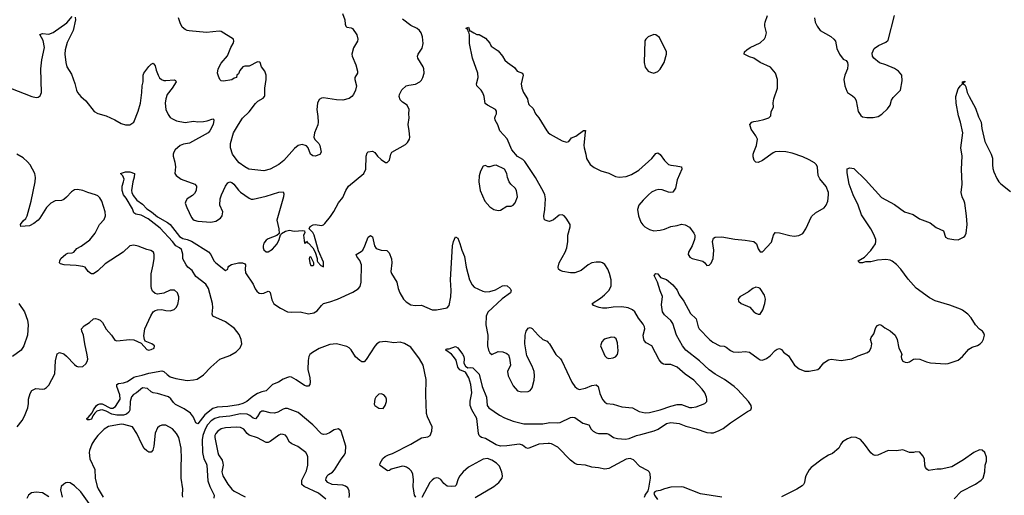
# Model space of a CAD drawing. Header units: inches. Extents: x 1771504 to 1971212, y 471788 to 643615.
# Tile 278 of 587: x 1805037 to 1814282, y 632029 to 636492. Entities that reach past the tile are written whole.
import ezdxf

# ---------------------------------------------------------------- set-up
doc = ezdxf.new("R2010")
doc.units = ezdxf.units.IN
doc.header["$MEASUREMENT"] = 0
doc.layers.add('B8603', color=7, linetype='Continuous')
doc.layers.add('B8613', color=7, linetype='Continuous')

msp = doc.modelspace()

# ---------------------------------------------------------------- linework, layer by layer
at = {"layer": 'B8603', "color": 5}
for points, elevation in [([(1804950, 635848.2), (1805150, 635772.4), (1805190, 635762.4), (1805210, 635763.8), (1805230, 635778.8), (1805241.3, 635810), (1805235.7, 636030), (1805245.9, 636114.1), (1805268.2, 636230), (1805255.9, 636295.9), (1805227, 636353), (1805250, 636363), (1805310, 636356.4), (1805350, 636370.4), (1805478, 636462), (1805530, 636521)], 460), ([(1805557.3, 636517.3), (1805560.5, 636490), (1805539.3, 636390), (1805482.9, 636277.1), (1805464.2, 636210), (1805461.3, 636170), (1805469.3, 636089.3), (1805480.3, 636050), (1805522, 635982), (1805553.9, 635893.9), (1805570.3, 635830.3), (1805580.4, 635810), (1805611.9, 635771.9), (1805656.3, 635730), (1805737.3, 635630), (1805770, 635612.7), (1805848.5, 635588.5), (1805930, 635553.4), (1805990, 635519.1), (1806030, 635504.9), (1806070, 635504), (1806109, 635530), (1806150, 635634.8), (1806172.3, 635710), (1806185.1, 635810), (1806186, 635870), (1806195.6, 635910), (1806195.1, 635970), (1806203.6, 635990), (1806250, 636053), (1806270, 636073.4), (1806290, 636082.8), (1806310, 636058), (1806317.8, 636017.8), (1806336, 635970), (1806350, 635946.4), (1806368.2, 635930), (1806390, 635922), (1806410, 635920.8), (1806487.7, 635927.7), (1806501, 635921), (1806506.8, 635910), (1806468.5, 635850), (1806422.4, 635790), (1806407.4, 635750), (1806403.1, 635710), (1806410.4, 635650.4), (1806430, 635601), (1806450, 635574), (1806470, 635560.5), (1806510, 635544.4), (1806590, 635528.7), (1806670, 635540.4), (1806710, 635533.7), (1806763.8, 635536.2), (1806796.8, 635543.2), (1806850, 635562.8), (1806858, 635558), (1806860.7, 635550), (1806852.2, 635510), (1806823.1, 635450), (1806808, 635430), (1806630, 635333.3), (1806576, 635324), (1806543, 635310), (1806498, 635270), (1806483.8, 635250), (1806478.4, 635230), (1806478.4, 635210), (1806494.3, 635154.3), (1806500.9, 635110), (1806494, 635050), (1806505.5, 635030), (1806554, 634994), (1806680.7, 634950), (1806695.8, 634930), (1806693.1, 634890), (1806677.6, 634862.4), (1806658, 634842), (1806610.6, 634810), (1806597.1, 634790), (1806590.7, 634770), (1806604.9, 634730), (1806650, 634634.8), (1806661.2, 634621.2), (1806676, 634610), (1806710, 634601.3), (1806830, 634592.2), (1806878.2, 634601.8), (1806922, 634630), (1806937.6, 634650), (1806943.6, 634690), (1806914.7, 634750), (1806919.3, 634810), (1806932.4, 634850), (1806970, 634930.4), (1806990, 634961.3), (1807010, 634971.7), (1807030, 634964.9), (1807046, 634950), (1807090, 634892.9), (1807110, 634874.3), (1807190, 634816.4), (1807210, 634808.2), (1807230, 634806.4), (1807350, 634835.6), (1807470, 634873.1), (1807510, 634877.3), (1807517.3, 634857.3), (1807514.9, 634830), (1807450.8, 634610), (1807471.3, 634530), (1807474, 634486), (1807452, 634468), (1807370, 634436.2), (1807350, 634423.7), (1807330, 634394), (1807323.8, 634370), (1807323.8, 634350), (1807330, 634331.3), (1807350, 634314), (1807370, 634313.4), (1807410, 634338), (1807455.1, 634390), (1807474, 634430), (1807486, 634474), (1807490, 634474), (1807495.3, 634484.7), (1807532.1, 634507.9), (1807570, 634516.3), (1807612.9, 634507.1), (1807695.3, 634515.3), (1807712, 634512), (1807712.7, 634492.7), (1807702, 634470), (1807710, 634394), (1807722, 634398), (1807730, 634414), (1807738, 634398), (1807750, 634394), (1807790, 634352), (1807811.3, 634310), (1807830.9, 634250.9), (1807831.3, 634230), (1807836.9, 634216.9), (1807864.5, 634184.5), (1807890, 634174), (1807890, 634215.3), (1807843.7, 634323.7), (1807800.9, 634470), (1807790, 634494), (1807755.3, 634530), (1807764, 634550), (1807791.6, 634568.4), (1807810, 634570.2), (1807870, 634562), (1807890, 634567.4), (1807901.8, 634578.2), (1807955.4, 634644.6), (1807987.6, 634692.4), (1808030, 634773), (1808070, 634822), (1808098.7, 634890), (1808123.5, 634930), (1808269.6, 635050), (1808286.6, 635090), (1808289.7, 635210.3), (1808298, 635242), (1808310, 635251), (1808350, 635258), (1808370, 635246), (1808397.3, 635210), (1808430, 635178.8), (1808470, 635152), (1808487.3, 635152.7), (1808510, 635174), (1808521.2, 635230), (1808529.6, 635250.4), (1808658, 635322), (1808678.9, 635341.1), (1808697.2, 635370), (1808701.2, 635390), (1808695.1, 635450), (1808682.9, 635510), (1808694, 635570), (1808689.3, 635610), (1808692.7, 635650), (1808676, 635690), (1808630, 635719.3), (1808610, 635739), (1808599.3, 635770), (1808602.7, 635790), (1808625.8, 635834.2), (1808665.2, 635870), (1808690, 635878.4), (1808753.1, 635886.9), (1808794, 635910), (1808810, 635926), (1808822.7, 635950), (1808834.5, 635990), (1808832, 636030), (1808824.5, 636050), (1808774.5, 636130), (1808771.8, 636150), (1808777, 636170), (1808814.5, 636225.5), (1808824.5, 636270), (1808819.5, 636330), (1808806, 636370), (1808791.4, 636391.4), (1808769.6, 636409.6), (1808710, 636438.4), (1808630, 636496.2)], 460), ([(1808068.2, 636550), (1808089.7, 636489.7), (1808092.6, 636450), (1808099.6, 636430), (1808110, 636422), (1808150, 636416.3), (1808160.9, 636410), (1808200.9, 636350), (1808212.7, 636310), (1808209.2, 636290), (1808171.4, 636228.6), (1808155.6, 636170), (1808159.7, 636150), (1808192.8, 636070), (1808209.6, 636010), (1808207.3, 635990), (1808182.9, 635950), (1808183, 635930), (1808199.7, 635870), (1808189.7, 635830.3), (1808169.6, 635790), (1808154.5, 635770), (1808130, 635752.7), (1808070, 635736.4), (1808010, 635739.5), (1807890, 635758), (1807870, 635755.8), (1807850, 635742), (1807831.5, 635710), (1807827.6, 635650), (1807837.7, 635582.3), (1807839.7, 635530), (1807834.9, 635505.1), (1807805.6, 635430), (1807798.4, 635390), (1807806.6, 635366.6), (1807846, 635330), (1807856, 635310), (1807868, 635250), (1807854, 635226), (1807810, 635211), (1807790, 635214), (1807766, 635230), (1807746, 635290), (1807730, 635308), (1807690, 635319.5), (1807650, 635312), (1807616.9, 635283.1), (1807516.9, 635170), (1807470, 635133.6), (1807390, 635090.2), (1807330, 635073.1), (1807189.3, 635089.3), (1807150, 635110.3), (1807098, 635150), (1807078.9, 635170), (1807033.4, 635230), (1807016.5, 635290), (1807016, 635330), (1807043.6, 635430), (1807090, 635509.6), (1807130, 635566.6), (1807190, 635628), (1807250, 635704.7), (1807273.9, 635726.1), (1807322.8, 635757.2), (1807335.3, 635770), (1807338.6, 635781.4), (1807338, 635850), (1807350.2, 635930), (1807351, 635971), (1807338.3, 636010), (1807307.6, 636050), (1807294.9, 636090), (1807290, 636094.9), (1807270, 636095.3), (1807190, 636055.8), (1807150, 636054.4), (1807131.4, 636048.6), (1807104.2, 636015.8), (1807090, 635984.7), (1807075.3, 635970), (1807074, 635950), (1807050, 635944.7), (1807030, 635927.7), (1806950, 635915.5), (1806930, 635919.1), (1806917.3, 635930), (1806902, 635962), (1806895.5, 635990), (1806901.6, 636030), (1806930, 636084), (1806988.3, 636151.7), (1807019.1, 636230), (1807042, 636270), (1807047.7, 636290), (1807042.8, 636310), (1806930, 636381.7), (1806910, 636385.3), (1806790, 636371.8), (1806628.1, 636388.1), (1806610, 636390.7), (1806590, 636400.7), (1806562.4, 636422.4), (1806542.6, 636462.6), (1806528.8, 636510)], 480), ([(1810000, 634601.2), (1809970, 634609.4), (1809961.6, 634621.6), (1809957, 634650), (1809968.2, 634711.8), (1809972.3, 634810), (1809966, 634850), (1809955.2, 634875.2), (1809878.6, 635010), (1809781.1, 635161.1), (1809759.8, 635179.8), (1809709.5, 635209.5), (1809657.3, 635270), (1809612.8, 635372.8), (1809544.2, 635450), (1809525, 635505), (1809500.5, 635550), (1809498.7, 635570), (1809503, 635590), (1809514.3, 635610), (1809514.8, 635634.7), (1809503.7, 635650), (1809428.7, 635690), (1809407, 635707), (1809398, 635770), (1809385.8, 635805.8), (1809370, 635829.2), (1809329.2, 635870), (1809325.2, 635890), (1809341.6, 635950), (1809338.3, 635990), (1809288.7, 636131.3), (1809259.8, 636270), (1809259.5, 636350), (1809255.3, 636375.3), (1809250, 636378), (1809242, 636402), (1809229.7, 636409.7), (1809230, 636414), (1809250, 636422), (1809264.7, 636384.7), (1809270, 636386), (1809302, 636370), (1809330, 636352), (1809350, 636352), (1809410, 636318), (1809450.6, 636270.6), (1809463.5, 636243.5), (1809530, 636201), (1809570.7, 636150), (1809593.2, 636113.2), (1809616, 636090), (1809682, 636042), (1809708, 636008), (1809758, 635990), (1809762.8, 635970), (1809745.5, 635890), (1809752.4, 635850), (1809767.3, 635807.3), (1809805.5, 635750), (1809806.9, 635726.9), (1809816.3, 635696.3), (1809859.1, 635659.1), (1809878.7, 635610), (1809910.2, 635570.2), (1809987.8, 635447.8), (1810000, 635434.9)], 440), ([(1805012.8, 632670), (1805061.1, 632730), (1805083, 632770), (1805112, 632850), (1805119.5, 632890), (1805119.5, 632930), (1805136, 632984), (1805150, 633012), (1805189.2, 633030.8), (1805250, 633024.9), (1805270, 633027.7), (1805290, 633040.7), (1805310, 633062.8), (1805367.3, 633170), (1805372.4, 633290), (1805390, 633354.8), (1805410, 633367.7), (1805450, 633356.3), (1805475.6, 633335.6), (1805550, 633257.3), (1805570, 633242), (1805590, 633234), (1805630, 633238.8), (1805657.2, 633262.8), (1805670, 633284.7), (1805675.1, 633304.9), (1805671.7, 633348.3), (1805648, 633450), (1805636.3, 633530), (1805619.6, 633570), (1805616.2, 633590), (1805640.7, 633619.3), (1805693.2, 633650), (1805730, 633685.5), (1805750, 633688.4), (1805770, 633683.1), (1805791.5, 633671.5), (1805813, 633650), (1805850, 633586.8), (1805899.1, 633530), (1805930, 633484), (1805950, 633478), (1806070, 633490.5), (1806110, 633487.3), (1806176, 633456), (1806230, 633398), (1806250, 633391), (1806270, 633396), (1806298, 633410), (1806302, 633430), (1806278, 633450), (1806215.3, 633475.3), (1806208, 633490), (1806203.7, 633523.7), (1806213.3, 633590), (1806266.7, 633713.3), (1806290.9, 633749.1), (1806310, 633764.4), (1806330, 633770.4), (1806370, 633772.2), (1806410, 633762.4), (1806450, 633759.3), (1806486.2, 633773.8), (1806506, 633790), (1806522, 633818), (1806531.6, 633870), (1806531.5, 633890), (1806517.6, 633930), (1806490, 633955.1), (1806450, 633953.7), (1806390, 633925.4), (1806330, 633915.6), (1806310, 633922), (1806285.1, 633945.1), (1806274.7, 633970), (1806272.2, 633992.2), (1806272.3, 634107.7), (1806291.1, 634190), (1806298.7, 634250), (1806298, 634290), (1806292.7, 634310), (1806267.2, 634327.2), (1806230, 634336.2), (1806150, 634367.8), (1806110, 634376.3), (1806070, 634369.6), (1806007, 634310), (1805838, 634202), (1805770, 634135.1), (1805730, 634106.6), (1805710, 634106), (1805704, 634110), (1805681.2, 634130), (1805650, 634169), (1805630, 634177.2), (1805566.7, 634186.7), (1805453.1, 634193.1), (1805421.2, 634201.2), (1805410, 634209), (1805412.3, 634230), (1805423.7, 634250), (1805468.6, 634291.4), (1805490, 634300.3), (1805530, 634302.7), (1805544.5, 634310), (1805574.6, 634345.4), (1805613.9, 634366.1), (1805694.5, 634425.5), (1805747, 634490), (1805785.1, 634570), (1805830, 634616.3), (1805842.6, 634650), (1805840.4, 634690), (1805807.3, 634790), (1805790, 634821.6), (1805770, 634839.7), (1805750, 634849.6), (1805675.3, 634870), (1805630, 634889.5), (1805578.9, 634898.9), (1805550, 634895.1), (1805522, 634878), (1805474.8, 634825.2), (1805450, 634805.1), (1805430, 634796.2), (1805370, 634792), (1805330, 634769.6), (1805290, 634729.6), (1805227.4, 634630), (1805210, 634609.7), (1805170, 634578), (1805130, 634558.7), (1805048.7, 634550), (1805043.7, 634570), (1805070, 634604.9), (1805093.4, 634626.6), (1805106, 634650), (1805145.4, 634790), (1805183, 634970), (1805184.2, 635010), (1805177.6, 635050), (1805134, 635130), (1805110, 635158), (1805070, 635195.6), (1805010, 635231.5)], 460), ([(1808757.2, 632010), (1808745.1, 632030), (1808731, 632110), (1808733.4, 632173.4), (1808727.1, 632227.1), (1808714.8, 632254.7), (1808695.5, 632275.5), (1808670, 632293), (1808650, 632300.5), (1808630, 632301.1), (1808525.7, 632274.3), (1808510, 632261.2), (1808490, 632257.2), (1808424.1, 632304.1), (1808419, 632310), (1808422.7, 632330), (1808447.4, 632372.6), (1808467.3, 632392.7), (1808499, 632410), (1808537.6, 632422.4), (1808709.5, 632510), (1808810, 632568.5), (1808870, 632576.3), (1808890, 632591), (1808906.6, 632630), (1808909.4, 632670), (1808865.3, 632765.3), (1808856.6, 632796.6), (1808851.2, 632971.2), (1808854.1, 633114.1), (1808826.6, 633250), (1808789.8, 633310), (1808710, 633418.7), (1808650, 633452.6), (1808610, 633466), (1808550, 633458), (1808470, 633472.6), (1808414.6, 633465.4), (1808390.2, 633449.8), (1808370, 633429.5), (1808290, 633302.7), (1808270, 633282.7), (1808250, 633282.7), (1808230, 633292.7), (1808190, 633329.3), (1808150, 633392.3), (1808130, 633412), (1808110, 633423.7), (1808011.2, 633451.2), (1807950, 633445.1), (1807850, 633405.1), (1807786, 633370), (1807760.7, 633350), (1807750.7, 633330), (1807745.8, 633294.2), (1807743.7, 633210), (1807761.1, 633130), (1807764.9, 633090), (1807761.6, 633070), (1807750, 633052.7), (1807730, 633051.6), (1807710, 633060.5), (1807633.4, 633113.4), (1807590, 633136.3), (1807570, 633139.7), (1807550, 633134.3), (1807510, 633117.7), (1807468, 633090), (1807410, 633068.3), (1807350.5, 633010), (1807310, 633000.3), (1807270, 632983.2), (1807225.5, 632954.5), (1807170.2, 632910), (1807131.6, 632890), (1807090, 632878.4), (1806990, 632862.1), (1806890, 632856.6), (1806850, 632844.1), (1806775.3, 632784.7), (1806710, 632698), (1806690, 632709.2), (1806670, 632760.7), (1806639.6, 632799.6), (1806580.6, 632840.6), (1806500.3, 632880.3), (1806479.8, 632899.8), (1806455.3, 632935.3), (1806433.8, 632953.8), (1806330, 632984.2), (1806290, 632991.6), (1806270, 633000.7), (1806237.2, 633030), (1806190, 633038), (1806134, 632990), (1806105.3, 632974.7), (1806086.1, 632953.9), (1806074.7, 632910), (1806072.5, 632827.5), (1806063.1, 632810), (1806039.3, 632790), (1806010, 632779.3), (1805950, 632779.8), (1805902.7, 632790), (1805850, 632819.6), (1805810, 632829.6), (1805792.1, 632827.9), (1805762, 632818), (1805741.4, 632798.6), (1805724.5, 632775.5), (1805710, 632744.2), (1805690, 632736), (1805670, 632738), (1805666.6, 632750), (1805680.7, 632759.3), (1805718.6, 632801.4), (1805730, 632831), (1805758, 632870), (1805770, 632879.3), (1805790, 632886.4), (1805810, 632887.2), (1805890, 632845.5), (1805912.5, 632847.5), (1805937.3, 632862.8), (1805978.7, 632930), (1805977.4, 632970), (1805948.3, 633050), (1805949.6, 633070), (1805963.1, 633076.9), (1806010, 633083.9), (1806050, 633096.3), (1806110, 633136.5), (1806130, 633144.4), (1806185.3, 633154.7), (1806250, 633174.7), (1806370, 633198), (1806391, 633191), (1806420.9, 633160.9), (1806450, 633139.6), (1806503.5, 633123.5), (1806610, 633106.9), (1806670, 633111.1), (1806701.8, 633118.2), (1806762.3, 633157.7), (1806830, 633230.4), (1806914.9, 633305.1), (1807010, 633341.1), (1807070, 633374.9), (1807106.5, 633413.5), (1807122.4, 633450), (1807116, 633490), (1807097.2, 633537.2), (1807053.2, 633593.2), (1806970, 633656.9), (1806849.6, 633709.6), (1806844.5, 633730), (1806849.7, 633790.3), (1806847.1, 633830), (1806809.7, 633970), (1806785.1, 634010), (1806690, 634082.4), (1806657, 634137), (1806616.2, 634170), (1806600.7, 634190), (1806570, 634248.7), (1806567.8, 634292.2), (1806554.8, 634334.8), (1806538.7, 634350), (1806503.1, 634370), (1806471.8, 634411.8), (1806354.8, 634534.8), (1806244.6, 634624.6), (1806177, 634657), (1806127.5, 634667.5), (1806110, 634679.3), (1806096.6, 634716.6), (1806036.6, 634816.6), (1806011.5, 634850), (1805997.6, 634890), (1805999.7, 634930), (1806013, 634970), (1806016.3, 634996.3), (1806006, 635026), (1805982, 635050), (1806030, 635062.8), (1806070, 635064), (1806114, 635050), (1806112.7, 635012.7), (1806097.7, 634970), (1806087.4, 634890), (1806088.8, 634870), (1806102.4, 634842.4), (1806137.2, 634797.2), (1806190, 634760.4), (1806230, 634717.6), (1806274, 634690), (1806330, 634642.7), (1806424.2, 634590), (1806450, 634570.2), (1806537.8, 634457.8), (1806570, 634439.3), (1806610.5, 634430), (1806650, 634413.2), (1806810, 634314), (1806831.5, 634290), (1806860.2, 634230), (1806876.9, 634210), (1806970, 634137.6), (1806989.7, 634150.3), (1806994, 634170), (1807001.3, 634178.7), (1807025.6, 634194.4), (1807090, 634210.6), (1807129.5, 634209.5), (1807150, 634200.7), (1807158.5, 634190), (1807152.3, 634150), (1807157.2, 634117.2), (1807228.5, 634010), (1807246.9, 633966.9), (1807263.1, 633943.1), (1807286.7, 633926.7), (1807310, 633923.8), (1807330, 633926.7), (1807370, 633944.9), (1807379.9, 633939.9), (1807390, 633931), (1807403.4, 633863.4), (1807424.2, 633824.2), (1807484.4, 633784.4), (1807550, 633750.3), (1807590, 633746.3), (1807670, 633749.4), (1807747.2, 633732.8), (1807797.8, 633742.2), (1807830, 633760.3), (1807870, 633810.3), (1807890, 633827.6), (1807950, 633843.5), (1808020.7, 633870), (1808163.7, 633936.3), (1808213.9, 633966.1), (1808232.3, 633987.7), (1808244.4, 634030), (1808244.8, 634190), (1808231.6, 634231.6), (1808201.6, 634270), (1808197.2, 634290), (1808244, 634316), (1808258.4, 634330), (1808278.7, 634370), (1808307.7, 634452.3), (1808330, 634467.3), (1808350, 634454.8), (1808368, 634370), (1808385.3, 634345.3), (1808430, 634328), (1808484.9, 634324.9), (1808504.4, 634304.4), (1808528.6, 634248.6), (1808530.3, 634210), (1808523.1, 634130), (1808528.4, 634110), (1808577, 634030), (1808590.3, 633970), (1808607.5, 633927.5), (1808641.6, 633870), (1808664.8, 633844.8), (1808710, 633817.6), (1808750, 633810.4), (1808810, 633811.7), (1808910.2, 633770.2), (1808950, 633769.2), (1809050, 633788.9), (1809070, 633810.8), (1809084.6, 633890), (1809088.9, 633950), (1809082.8, 634050), (1809102, 634370), (1809110, 634412), (1809130, 634454), (1809150, 634442), (1809170, 634392), (1809187, 634330), (1809213.1, 634270), (1809229, 634169), (1809259.6, 634050), (1809284.4, 634004.4), (1809303.1, 633983.1), (1809385.1, 633945.1), (1809410, 633938.9), (1809450, 633942.3), (1809504.2, 633955.8), (1809570, 633993.4), (1809590, 633997.3), (1809613.4, 633993.4), (1809642.8, 633970), (1809650.7, 633950), (1809644, 633930), (1809566.6, 633873.4), (1809431.9, 633748.1), (1809418, 633710), (1809413.7, 633630), (1809431.3, 633531.3), (1809430.3, 633430.3), (1809438, 633390), (1809450, 633366.8), (1809470, 633351.3), (1809530, 633378.8), (1809573.7, 633373.7), (1809610, 633358), (1809625.4, 633345.4), (1809636.9, 633316.9), (1809646, 633250), (1809618, 633190), (1809623, 633150), (1809670, 633054.8), (1809710, 633008), (1809750, 633000.5), (1809810, 633002), (1809830, 633010.7), (1809850, 633038), (1809867.3, 633110), (1809871.2, 633150), (1809868, 633190), (1809850, 633239.3), (1809797.7, 633337.7), (1809780.5, 633450), (1809783, 633530), (1809791.7, 633568.3), (1809810, 633596), (1809830, 633602.8), (1809850, 633594), (1809903.8, 633530), (1809947.7, 633490), (1809990, 633473.7), (1810000, 633462.8)], 440), ([(1805029.7, 633829.7), (1805080.7, 633750), (1805110.9, 633670.9), (1805116.9, 633630), (1805109.6, 633530), (1805076.2, 633430), (1805050, 633390.7), (1804968.6, 633331.4)], 480), ([(1810000, 632514.8), (1809910, 632509.7), (1809810, 632469.2), (1809790, 632472.7), (1809759.3, 632499.3), (1809730, 632507.6), (1809610, 632491.4), (1809550, 632488.5), (1809510, 632503.2), (1809410, 632561.8), (1809372.4, 632572.4), (1809360.4, 632580.4), (1809352, 632590), (1809345.6, 632610), (1809329.6, 632750), (1809283.5, 632830), (1809267.3, 632870), (1809267.3, 632912.7), (1809282.9, 632990), (1809274, 633070), (1809255.1, 633130), (1809223.2, 633183.2), (1809170, 633207.6), (1809151.8, 633230), (1809135.6, 633295.6), (1809111.2, 633331.2), (1809090, 633352.7), (1809039, 633390), (1809040.2, 633399.8), (1809050, 633404.7), (1809070, 633402.8), (1809130, 633423.8), (1809150, 633413), (1809194.3, 633354.3), (1809206.7, 633330), (1809210.4, 633309.6), (1809207.7, 633270), (1809221.1, 633241.1), (1809244, 633224), (1809270, 633227.7), (1809290, 633223.8), (1809350, 633164.9), (1809377.7, 633050), (1809419.3, 632950), (1809425.5, 632870), (1809440.7, 632850), (1809540.8, 632780.8), (1809590, 632755.8), (1809670, 632724.4), (1809770, 632699.5), (1809950, 632699.3), (1810000, 632708.6)], 420), ([(1808131.9, 632008.1), (1808132.3, 632030), (1808129.7, 632070), (1808117.6, 632097.6), (1808095.4, 632115.4), (1808070, 632123.5), (1807970, 632130.6), (1807931.1, 632150), (1807912.4, 632170), (1807913.1, 632190), (1807922.7, 632210), (1807936.2, 632223.8), (1807973.2, 632246.8), (1807993.1, 632266.9), (1808053.7, 632366.3), (1808086, 632410), (1808094.7, 632430), (1808098.7, 632490), (1808088, 632530), (1808056.2, 632630), (1808031.7, 632651.7), (1807990, 632642), (1807946.5, 632613.5), (1807917.5, 632602.5), (1807890, 632598.9), (1807870, 632606), (1807788.2, 632690), (1807650, 632806.4), (1807550, 632844.4), (1807530, 632844.7), (1807510, 632838.5), (1807461.6, 632810), (1807430, 632799.8), (1807390, 632802.9), (1807330, 632818.5), (1807310, 632817.8), (1807290, 632806), (1807270, 632769.7), (1807250, 632746.2), (1807230, 632752.5), (1807198.5, 632778.5), (1807173.3, 632790), (1807110, 632794.2), (1807010, 632770.4), (1806910, 632763), (1806870, 632749.3), (1806833.4, 632726.6), (1806799.3, 632690), (1806776.9, 632650), (1806755.7, 632590), (1806750.6, 632550), (1806753.9, 632430), (1806767.1, 632370), (1806788.6, 632330), (1806792.6, 632312.6), (1806803, 632163), (1806822.7, 632110), (1806864, 632030), (1806859.4, 632000.6)], 460), ([(1806568, 632010), (1806564, 632030), (1806567.1, 632090), (1806553.8, 632190), (1806553, 632310), (1806557.4, 632370), (1806554.1, 632470), (1806531, 632570), (1806510, 632609.6), (1806470, 632651.5), (1806410, 632686), (1806370, 632687.6), (1806350, 632678.4), (1806330, 632660.9), (1806308.3, 632611.7), (1806295.6, 632490), (1806286.7, 632453.3), (1806270, 632432.7), (1806250, 632434.5), (1806230, 632444.5), (1806207, 632467), (1806182.3, 632510), (1806137.6, 632610), (1806095.8, 632670), (1806013.1, 632693.1), (1805990, 632694.8), (1805870, 632674.3), (1805830.1, 632649.9), (1805770.2, 632590), (1805739.6, 632550), (1805714, 632510), (1805692.4, 632450), (1805690.2, 632430), (1805696.9, 632370), (1805742.3, 632270), (1805745.8, 632190), (1805765.2, 632110), (1805772.4, 632090), (1805821.2, 632010)], 460), ([(1807911.8, 631991.8), (1807843, 632050), (1807707.3, 632110), (1807686.2, 632130), (1807686, 632170), (1807730, 632257.3), (1807742, 632310), (1807743.6, 632390), (1807737, 632410), (1807722.7, 632430), (1807647.1, 632487.1), (1807592.4, 632512.4), (1807570, 632528), (1807541.7, 632581.7), (1807532.1, 632592.1), (1807510, 632600.5), (1807490, 632601.7), (1807470, 632593.7), (1807390, 632532.1), (1807370, 632523.9), (1807350, 632523.1), (1807268.2, 632568.2), (1807192, 632592), (1807171.7, 632610), (1807141, 632650), (1807110, 632666), (1807070, 632668.1), (1806970, 632660.8), (1806930, 632651.2), (1806896.5, 632630), (1806878.2, 632610), (1806869.5, 632590), (1806867.7, 632570), (1806897.8, 632430), (1806905, 632410), (1806937.2, 632357.2), (1806945.7, 632330), (1806946.2, 632310), (1806934.9, 632250), (1806943.6, 632210), (1806990, 632132.7), (1807030, 632084.9), (1807050, 632068.3), (1807155.1, 632015.1)], 480), ([(1809313.2, 632006.8), (1809490, 632110.3), (1809535.1, 632150), (1809565.6, 632190), (1809571.3, 632210), (1809564.4, 632244.4), (1809541, 632301), (1809515.1, 632330), (1809470, 632358.9), (1809430, 632372.8), (1809390, 632368.2), (1809250, 632293.3), (1809201.6, 632250), (1809170, 632212.3), (1809155.2, 632184.7), (1809136.5, 632123.5), (1809124.1, 632115.9), (1809090, 632111.3), (1809050, 632115.6), (1809019.5, 632139.5), (1808990, 632176.2), (1808970, 632189.6), (1808950, 632193), (1808930, 632186), (1808908.4, 632171.6), (1808888.7, 632150), (1808813, 632007)], 440), ([(1805703.8, 631930), (1805610, 632062), (1805550, 632118.5), (1805510, 632145.4), (1805490, 632149.7), (1805470, 632146.3), (1805450, 632134.7), (1805426.7, 632110), (1805418.5, 632081.5), (1805436.6, 632010)], 460), ([(1805310, 632014.5), (1805250, 632052.4), (1805190, 632058.9), (1805147.7, 632052.3), (1805118.9, 632030), (1805102.8, 631997.2)], 460)]:
    msp.add_lwpolyline(points, dxfattribs=dict(at, elevation=elevation))
at = {"layer": 'B8603', "color": 5, "elevation": 460}
for points in [[(1809510, 635126), (1809490, 635124.7), (1809450, 635112), (1809432.5, 635112.5), (1809410, 635124), (1809390, 635117.2), (1809362, 635070), (1809352.5, 635027.5), (1809346.4, 634970), (1809360.4, 634890), (1809404.4, 634790), (1809450, 634736.3), (1809490, 634710.6), (1809530, 634702.8), (1809550, 634704), (1809610, 634742.8), (1809650, 634740.7), (1809668.7, 634750), (1809690, 634774.8), (1809711.2, 634830), (1809702.4, 634890), (1809690, 634912), (1809647.8, 634947.8), (1809631.2, 634971.2), (1809615.6, 635010), (1809609.6, 635050), (1809589.2, 635090)], [(1807770, 634266), (1807758, 634262), (1807754, 634250), (1807761, 634210), (1807770, 634184.7), (1807790, 634184.7), (1807798, 634190), (1807798, 634210)], [(1808430, 632980.9), (1808410, 632977), (1808382, 632950), (1808370.6, 632930), (1808365.5, 632885.5), (1808371.3, 632870), (1808410, 632846), (1808450, 632844.7), (1808469.1, 632870.9), (1808482, 632910), (1808482, 632930), (1808475.3, 632950), (1808455.3, 632970)]]:
    msp.add_lwpolyline(points, close=True, dxfattribs=at)
at = {"layer": 'B8613', "color": 5}
for points, elevation in [([(1810000, 635434.9), (1810017, 635417), (1810130, 635354.4), (1810170, 635343), (1810191.7, 635348.3), (1810217, 635383), (1810259.6, 635400.4), (1810330, 635451.3), (1810350, 635452), (1810344.7, 635435.3), (1810333.5, 635313.5), (1810335.3, 635290), (1810354, 635230), (1810358, 635190), (1810394.6, 635134.6), (1810430, 635103.8), (1810493.5, 635073.5), (1810570, 635052), (1810630, 635019.5), (1810667, 635013), (1810730, 635019.3), (1810782, 635038), (1810850, 635080.4), (1810971.2, 635188.8), (1811010, 635236), (1811030, 635242.8), (1811050, 635226.8), (1811090.7, 635170), (1811130, 635134), (1811150, 635125.5), (1811202, 635122), (1811250.7, 635110.7), (1811254.8, 635090), (1811210.6, 634990), (1811193.4, 634910), (1811170, 634874), (1811150, 634869), (1811130, 634872.7), (1811070, 634896.2), (1811038, 634898), (1811010, 634893.3), (1810970, 634872.8), (1810942.4, 634850), (1810890, 634798), (1810851.7, 634750), (1810839, 634710), (1810845.8, 634650), (1810870, 634592), (1810887.2, 634567.2), (1810907.8, 634547.8), (1810950, 634522.8), (1810990, 634511.6), (1811050, 634517.4), (1811092.4, 634527.6), (1811150, 634550.4), (1811210, 634560.5), (1811250, 634573.4), (1811285.8, 634565.8), (1811325.8, 634545.8), (1811366.8, 634490), (1811374.8, 634470), (1811374.8, 634450), (1811374, 634430), (1811350.5, 634370), (1811317.3, 634310), (1811314, 634290), (1811318.5, 634278.5), (1811330, 634262.8), (1811351.3, 634250), (1811450, 634224.9), (1811471, 634210), (1811490, 634186.8), (1811510, 634187.3), (1811530, 634206), (1811549.3, 634250), (1811555.1, 634330), (1811541.2, 634410), (1811550, 634442), (1811566, 634450), (1811630, 634453), (1811752.3, 634432.3), (1811850, 634424.4), (1811930.6, 634410.6), (1811956, 634390), (1811970, 634342), (1811990, 634312), (1812010, 634312), (1812095.1, 634404.9), (1812114, 634470), (1812130, 634494.8), (1812170, 634493.4), (1812266.7, 634466.7), (1812310, 634461.7), (1812353.7, 634466.3), (1812390, 634485.5), (1812418.7, 634530), (1812470, 634644.9), (1812510, 634680.7), (1812590, 634727.7), (1812610, 634750.8), (1812625.6, 634790), (1812631.5, 634850), (1812629.5, 634870.5), (1812610, 634926), (1812550, 634999.5), (1812535.1, 635030), (1812528.5, 635108.5), (1812518.9, 635130), (1812500.5, 635150), (1812450, 635178.2), (1812390, 635204.4), (1812290, 635238.4), (1812230, 635251.2), (1812170, 635256), (1812130, 635251.1), (1812110, 635241.3), (1812010, 635171.5), (1811970, 635152.3), (1811950, 635156), (1811932, 635172), (1811923.6, 635203.6), (1811925.1, 635230), (1811929.6, 635250), (1811956.3, 635310), (1811962.9, 635370), (1811950, 635401.2), (1811905.6, 635465.6), (1811892.7, 635510), (1811910, 635530.6), (1811930, 635538), (1811970, 635541.6), (1812024.8, 635555.2), (1812070, 635571), (1812089, 635590), (1812094, 635630), (1812116, 635670), (1812112, 635712), (1812116.2, 635750), (1812151.2, 635848.8), (1812152, 635930), (1812132.7, 635990), (1812085.6, 636045.6), (1811990, 636089.6), (1811930, 636129.6), (1811890, 636142), (1811838, 636170), (1811842, 636190), (1811864, 636210), (1811894, 636230), (1811990, 636276.3), (1812030, 636311.3), (1812039.3, 636330), (1812049.2, 636370), (1812032.3, 636430), (1812032, 636450), (1812035.1, 636470), (1812059.6, 636530)], 440), ([(1812499.5, 636510), (1812506.7, 636470), (1812523.8, 636430), (1812554, 636390), (1812653.5, 636333.5), (1812680.7, 636310), (1812696.3, 636290), (1812710, 636222), (1812734, 636170), (1812770, 636122.8), (1812796, 636110), (1812810.7, 636090), (1812814, 636070), (1812808, 636030), (1812783.1, 635970), (1812774.4, 635930), (1812784.2, 635870), (1812801.8, 635821.8), (1812810, 635808), (1812857.3, 635777.3), (1812877.7, 635757.7), (1812890.4, 635730), (1812910.4, 635630), (1812933.8, 635593.8), (1812950, 635582), (1812990, 635572.7), (1813050, 635573), (1813096.6, 635583.4), (1813133, 635607), (1813185.4, 635654.6), (1813209.6, 635690.4), (1813224, 635736), (1813238.3, 635761.7), (1813308, 635830), (1813322.5, 635917.5), (1813318.4, 635970), (1813289.3, 636010), (1813250, 636035.6), (1813169.7, 636069.7), (1813108.5, 636088.5), (1813056, 636130), (1813043.7, 636150), (1813042.5, 636177.5), (1813059.5, 636220.5), (1813099, 636250), (1813170, 636282), (1813190, 636301), (1813249.8, 636530)], 440), ([(1810000, 632708.6), (1810010.6, 632710.6), (1810088.1, 632708.1), (1810110, 632713), (1810210, 632759.3), (1810230, 632762.4), (1810250, 632759.5), (1810325.2, 632705.2), (1810380.5, 632690), (1810401.8, 632650), (1810422.8, 632630), (1810450, 632615.1), (1810471.1, 632608.9), (1810550, 632610.2), (1810570, 632602), (1810612.4, 632570), (1810650, 632560.5), (1810725.9, 632554.1), (1810758.7, 632561.3), (1810829.1, 632590.9), (1810870, 632598.2), (1810993, 632633), (1811031, 632649), (1811110, 632702.3), (1811150, 632710.9), (1811230, 632701.8), (1811290, 632678), (1811390, 632653), (1811490, 632618.4), (1811526.6, 632613.4), (1811550, 632616.5), (1811604.7, 632635.3), (1811643.5, 632656.5), (1811710, 632710.3), (1811870, 632814), (1811902, 632830), (1811909.2, 632850), (1811903.7, 632870), (1811891.6, 632890), (1811878.3, 632910), (1811778.8, 633018.8), (1811744.8, 633050), (1811655.2, 633115.2), (1811566.7, 633166.7), (1811510, 633207.1), (1811419.3, 633290), (1811291.9, 633390), (1811259.3, 633430), (1811204.2, 633530), (1811170, 633641.2), (1811149.7, 633669.7), (1811090, 633721.6), (1811071.6, 633750), (1811064.2, 633815.8), (1811073.6, 633893.6), (1811050, 633948), (1811025.2, 634030), (1810994, 634090), (1811010, 634110.8), (1811030, 634106), (1811052.8, 634072.8), (1811110, 634052.4), (1811170, 634003), (1811210, 633953.4), (1811228.9, 633908.9), (1811272, 633850), (1811335.5, 633735.5), (1811390, 633686), (1811406.3, 633610), (1811418, 633590), (1811514.6, 633490), (1811545.5, 633465.5), (1811610, 633431.7), (1811650, 633427.2), (1811670, 633419.5), (1811710, 633387), (1811735.9, 633375.9), (1811790, 633371.3), (1811850, 633377.8), (1811890, 633372.3), (1811970, 633312), (1811990, 633300.3), (1812010, 633295.8), (1812050, 633312), (1812082.8, 633337.2), (1812130, 633388), (1812150, 633401.6), (1812170, 633405.5), (1812190, 633397.3), (1812210, 633370.8), (1812256.1, 633336.1), (1812310.4, 633250.4), (1812356.7, 633216.7), (1812410, 633193), (1812450, 633192.7), (1812530, 633210.4), (1812550, 633226.4), (1812587.8, 633272.2), (1812630, 633299.5), (1812654.9, 633305.1), (1812750, 633294), (1812849.7, 633310.3), (1812910, 633338.4), (1812997.2, 633370), (1813015.4, 633384.6), (1813032.1, 633412.1), (1813037.6, 633450), (1813025.1, 633490), (1813031.6, 633510), (1813055.2, 633544.8), (1813075.3, 633604.7), (1813090, 633622.8), (1813110, 633630.7), (1813130, 633624), (1813159.9, 633599.9), (1813210, 633570.7), (1813257.3, 633530), (1813275.5, 633490), (1813290.5, 633410), (1813313.4, 633370), (1813318, 633350), (1813313, 633330), (1813317.1, 633310), (1813330, 633288), (1813350, 633277.1), (1813370, 633274.9), (1813390, 633280.5), (1813430, 633305.5), (1813450, 633310.4), (1813490, 633304.9), (1813550, 633281.6), (1813590, 633272.4), (1813730, 633263.7), (1813754.3, 633265.7), (1813850, 633295.5), (1813890, 633330.4), (1813950, 633399.5), (1813980.6, 633419.4), (1814030, 633435.8), (1814055.1, 633450), (1814075.1, 633470), (1814087.5, 633492.5), (1814094.5, 633530), (1814089.4, 633550), (1814076, 633570), (1814050, 633587), (1814010, 633627), (1813970, 633695.1), (1813938.4, 633730), (1813890, 633766.9), (1813870, 633776), (1813770, 633813.1), (1813633, 633853), (1813580.4, 633880.4), (1813453.4, 633973.4), (1813378.5, 634058.5), (1813310, 634151.8), (1813270, 634194), (1813230, 634225.6), (1813210, 634236.9), (1813170, 634241.1), (1813090, 634236.9), (1813030, 634218.7), (1812978.8, 634221.2), (1812950, 634209.5), (1812926, 634210), (1812916.4, 634216.4), (1812908.7, 634230), (1812970, 634262.8), (1813030, 634324.9), (1813071.3, 634390), (1813076.3, 634410), (1813074.7, 634430), (1813056.6, 634476.6), (1813027.8, 634530), (1812939.4, 634659.4), (1812911.1, 634750), (1812864, 634850), (1812824.2, 634950), (1812805.2, 635054.8), (1812806, 635094), (1812830, 635102), (1812870, 635096), (1812979.1, 634990), (1813130, 634823), (1813250, 634759.1), (1813344.7, 634690), (1813425.2, 634665.2), (1813484.4, 634624.4), (1813586.6, 634586.6), (1813642, 634542), (1813710, 634510.8), (1813730.6, 634450.6), (1813750, 634437.3), (1813808.1, 634428.1), (1813850, 634427.7), (1813898, 634450), (1813910, 634462), (1813922.7, 634490), (1813932, 634570), (1813927.6, 634650), (1813909.6, 634770), (1813905.1, 634790), (1813885.6, 634830), (1813878, 634870), (1813886.6, 634950), (1813881.1, 635090), (1813886, 635210), (1813873.6, 635290), (1813892.7, 635430), (1813871.6, 635530), (1813851.2, 635590), (1813828.2, 635710), (1813825.1, 635770), (1813850, 635842), (1813868.9, 635871.1), (1813888, 635890), (1813888.7, 635910), (1813910, 635914), (1813910, 635906), (1813898, 635902), (1813894, 635890), (1813910, 635882), (1813922, 635862), (1813934, 635810), (1813950.4, 635770.4), (1814010, 635661), (1814039.9, 635579.9), (1814063.8, 635530), (1814070.3, 635469.7), (1814099.5, 635350), (1814158.4, 635230), (1814171.8, 635191.8), (1814170.3, 635130), (1814174.4, 635094.4), (1814182.9, 635062.9), (1814210, 635001), (1814230.3, 634970.3), (1814250.3, 634950.3), (1814340.7, 634880.7)], 420), ([(1810000, 633462.8), (1810011.7, 633450), (1810070, 633350.4), (1810114, 633310), (1810128.7, 633290), (1810221.7, 633090), (1810250, 633048.4), (1810270, 633030.4), (1810290, 633022), (1810350, 633034.9), (1810410, 633060.7), (1810450, 633064), (1810469.2, 633049.2), (1810484.1, 632984.1), (1810510, 632927.3), (1810530, 632904), (1810550, 632890.7), (1810610, 632882.4), (1810690, 632859.5), (1810790, 632850.3), (1810854.6, 632814.6), (1810910, 632801.1), (1810950, 632804.7), (1811050, 632829.4), (1811150, 632864.8), (1811210, 632879.8), (1811250, 632880.6), (1811326.2, 632853.8), (1811347.1, 632852.9), (1811390, 632859.5), (1811469.2, 632890), (1811489.3, 632910), (1811489.5, 632930), (1811486.6, 632950), (1811469.5, 632990), (1811444.6, 633024.6), (1811366.6, 633110), (1811285.3, 633165.3), (1811210, 633231.1), (1811150, 633256.4), (1811096.4, 633256.4), (1811080.6, 633260.6), (1811065.6, 633270), (1811040, 633300), (1810971.6, 633430), (1810920.1, 633460.1), (1810901.7, 633481.7), (1810892.8, 633510), (1810892.3, 633530), (1810905.4, 633590), (1810903.5, 633610), (1810890, 633636.2), (1810845.6, 633690), (1810813.3, 633750), (1810791.8, 633770), (1810750, 633787.6), (1810690, 633796.9), (1810610, 633793.5), (1810550, 633783.9), (1810510, 633784.4), (1810479, 633790), (1810425.2, 633810), (1810413.2, 633830), (1810490, 633878.9), (1810527.8, 633910), (1810569.6, 633950), (1810591.5, 633990), (1810591.3, 634050), (1810575.1, 634110), (1810558.9, 634150), (1810530, 634194.7), (1810510, 634209.7), (1810490, 634215.6), (1810450, 634216.8), (1810410.3, 634209.7), (1810373.4, 634190), (1810310, 634137), (1810250, 634115.6), (1810210, 634115.6), (1810138, 634130), (1810110, 634139.3), (1810097.2, 634150), (1810092.3, 634170), (1810103.6, 634210), (1810158.7, 634310), (1810173.6, 634350), (1810182.4, 634410), (1810183.5, 634470), (1810206.7, 634546.7), (1810204.8, 634570), (1810168.3, 634630), (1810150, 634651), (1810130, 634661), (1810102.9, 634657.1), (1810050, 634614.7), (1810010, 634598.4), (1810000, 634601.2)], 440), ([(1813810, 631994.4), (1813876.8, 632063.2), (1814010, 632133.8), (1814066, 632170), (1814083.5, 632190), (1814100.4, 632250), (1814103, 632310), (1814113, 632350), (1814114.9, 632385.1), (1814098.5, 632430), (1814073, 632453), (1814050, 632454), (1813997.1, 632430), (1813897.6, 632362.4), (1813790, 632297.2), (1813690, 632272.7), (1813650, 632272.7), (1813570, 632262), (1813553.4, 632273.4), (1813542, 632290), (1813534.5, 632310), (1813531.2, 632371.2), (1813518, 632398), (1813490, 632432.7), (1813450, 632437.2), (1813430, 632429.4), (1813390, 632429.3), (1813330, 632455.1), (1813270, 632447), (1813190, 632449.5), (1813093.4, 632406.6), (1813070, 632403.6), (1813050, 632409.6), (1813030, 632427), (1812970, 632509.4), (1812930, 632553.6), (1812890, 632572.6), (1812850, 632574), (1812810, 632558.9), (1812763.8, 632530), (1812746.7, 632510), (1812727.5, 632472.5), (1812670, 632419.5), (1812630, 632405.6), (1812570, 632367.6), (1812469.1, 632290.9), (1812450, 632266.6), (1812419.5, 632210), (1812411.8, 632190), (1812406, 632150), (1812396.3, 632130), (1812383.4, 632116.6), (1812333.8, 632086.2), (1812190, 632013.6)], 420), ([(1810902, 632010), (1810910, 632030.7), (1810937.6, 632070), (1810945.4, 632094.6), (1810960.4, 632190), (1810957.4, 632230), (1810947.6, 632250), (1810938, 632258), (1810860.4, 632300.4), (1810801, 632361), (1810770, 632372.9), (1810730, 632368.5), (1810570, 632279.3), (1810530, 632273.8), (1810470, 632286.9), (1810410, 632292.4), (1810348.7, 632310), (1810270, 632318.2), (1810250, 632327.8), (1810210, 632359.5), (1810090, 632479.3), (1810030, 632512), (1810010, 632515.3), (1810000, 632514.8)], 420), ([(1811630, 632012.1), (1811430, 632041.7), (1811270, 632103.8), (1811250, 632107.6), (1811150, 632105.4), (1811091, 632090), (1811050, 632073.5), (1811011.8, 632068.2), (1810999, 632061), (1810990.4, 632050), (1810996.4, 632030), (1811026.4, 631990)], 420)]:
    msp.add_lwpolyline(points, dxfattribs=dict(at, elevation=elevation))
for points, elevation in [([(1810990, 636352.3), (1810938, 636330), (1810916, 636310), (1810907.5, 636292.5), (1810900.4, 636090), (1810910, 636046.8), (1810938.8, 636010), (1810959, 635999), (1810990, 635990.5), (1811030, 636007.3), (1811051.9, 636028.1), (1811089.2, 636090), (1811109.2, 636170), (1811109.2, 636190), (1811044.1, 636324.1), (1811010, 636349.2)], 460), ([(1811950, 633982), (1811922, 633970), (1811881.1, 633938.9), (1811797.3, 633890), (1811783.8, 633870), (1811786.4, 633850), (1811810, 633828.2), (1811893.7, 633793.7), (1811931, 633750), (1811950, 633737.3), (1811970, 633728.5), (1811990, 633728.5), (1812015.6, 633770), (1812034.5, 633830), (1812039.3, 633870), (1812030, 633908), (1811988.4, 633968.4), (1811976.4, 633976.4)], 440), ([(1810593.4, 633513.4), (1810526, 633494), (1810502.8, 633470), (1810490.8, 633430), (1810530, 633336), (1810550, 633319.1), (1810570, 633313.4), (1810610, 633318), (1810630, 633328), (1810650, 633351), (1810656.2, 633383.8), (1810650, 633458), (1810636.6, 633496.6), (1810622, 633510)], 460)]:
    msp.add_lwpolyline(points, close=True, dxfattribs=dict(at, elevation=elevation))

doc.saveas('drawing.dxf')
